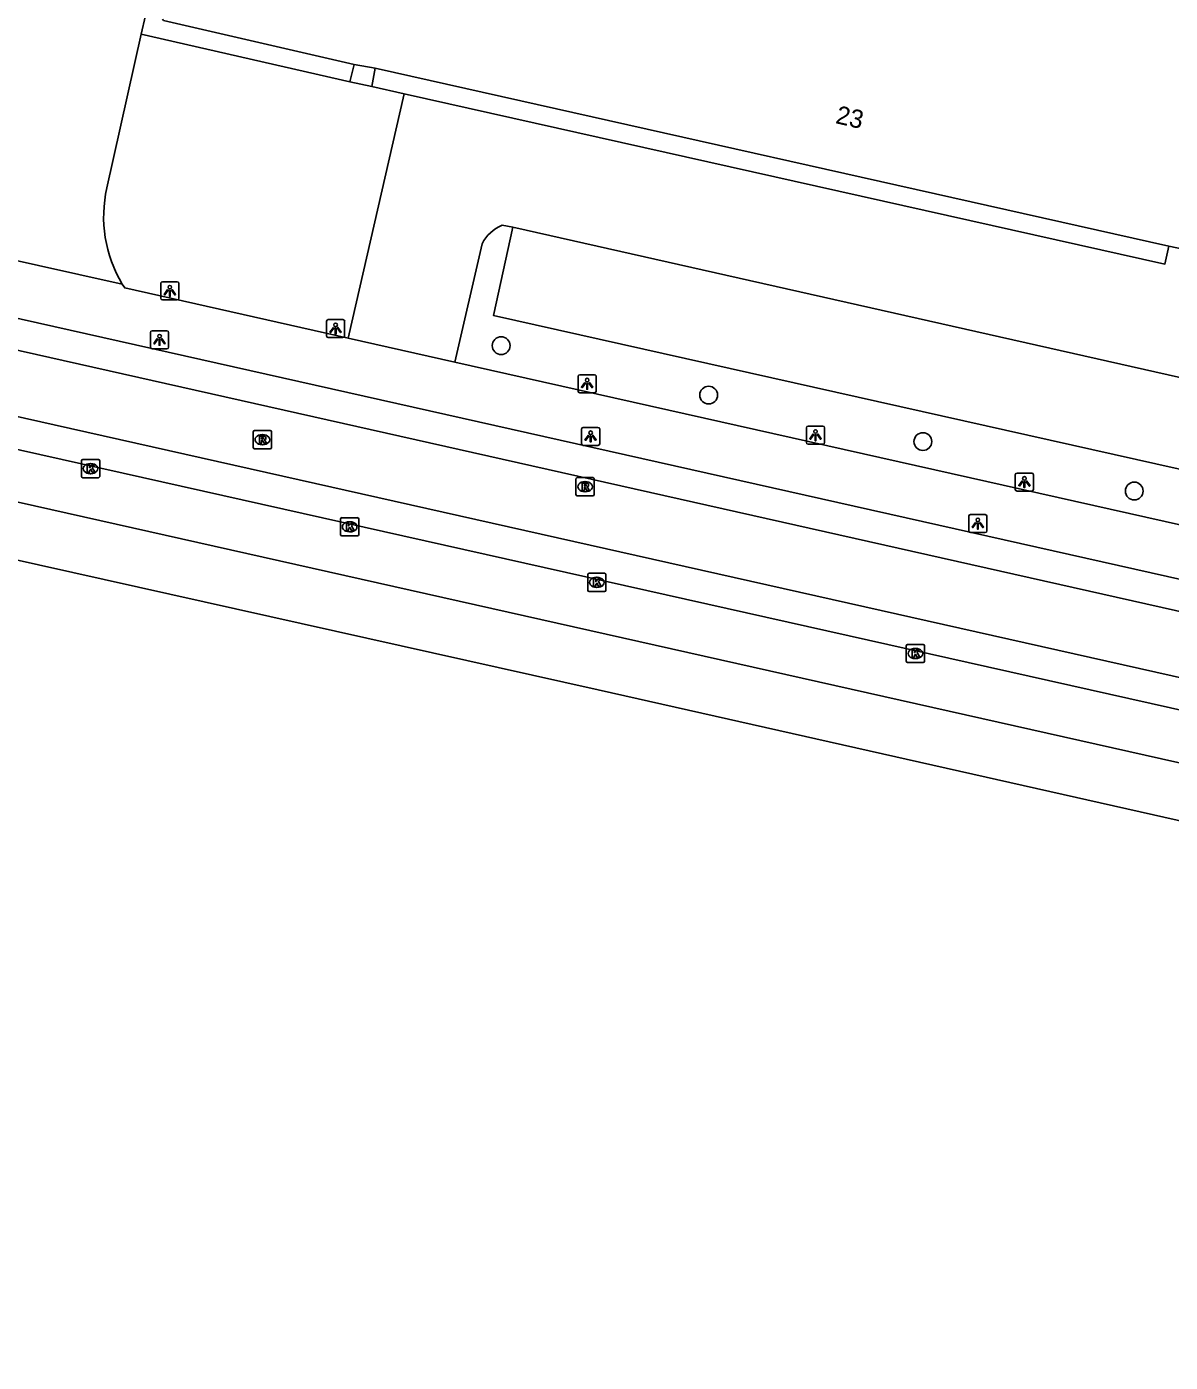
# Model space of a CAD drawing. Extents: x 162172 to 163187, y 382874 to 383684.
# Drawn here: x 162839.5 to 162902.3, y 382906.2 to 382979.7 of the extents above; entities that cross this region are included whole.
import ezdxf

# ---------------------------------------------------------------- set-up
doc = ezdxf.new("R2010")
doc.units = 0
for name, color, linetype in [('IMGEO_Boom', 7, 'Continuous'), ('IMGEO_Kolk', 7, 'Continuous'), ('IMGEO_Lichtpunt', 7, 'Continuous'), ('IMGEO_Pand', 7, 'Continuous'), ('IMGEO_Pand_nummerreeks', 7, 'Continuous'), ('IMGEO_Parkeervlak_open', 7, 'Continuous'), ('IMGEO_Rijbaan_lokaal_gesloten', 7, 'Continuous'), ('IMGEO_Rijbaan_lokaal_open', 7, 'Continuous'), ('IMGEO_Rioolput', 7, 'Continuous'), ('IMGEO_Voetpad_gesloten', 7, 'Continuous'), ('IMGEO_Voetpad_halfverhard', 7, 'Continuous'), ('IMGEO_Voetpad_open', 7, 'Continuous'), ('IMGEO_Waterloop', 7, 'Continuous')]:
    doc.layers.add(name, color=color, linetype=linetype)

msp = doc.modelspace()

# ---------------------------------------------------------------- linework, layer by layer
at = {"layer": 'IMGEO_Boom'}
for centre in [(162865.577, 382962.138), (162876.977, 382959.42), (162888.75, 382956.862), (162900.364, 382954.144)]:
    msp.add_circle(centre, 0.489, dxfattribs=at)
at = {"layer": 'IMGEO_Kolk'}
for p, q in [((162842.515, 382954.951), (162842.515, 382955.803)), ((162842.59, 382955.877), (162843.442, 382955.877)), ((162843.003, 382955.657), (162843.028, 382955.657)), ((162843.516, 382955.803), (162843.516, 382954.951)), ((162843.442, 382954.877), (162842.59, 382954.877)), ((162843.026, 382955.097), (162843.001, 382955.097)), ((162856.752, 382951.754), (162856.752, 382952.606)), ((162856.827, 382952.68), (162857.679, 382952.68)), ((162857.753, 382952.606), (162857.753, 382951.754)), ((162857.263, 382951.9), (162857.238, 382951.9)), ((162857.24, 382952.46), (162857.265, 382952.46)), ((162857.679, 382951.68), (162856.827, 382951.68)), ((162870.331, 382948.695), (162870.331, 382949.547)), ((162870.406, 382949.621), (162871.258, 382949.621)), ((162870.819, 382949.401), (162870.844, 382949.401)), ((162871.332, 382949.547), (162871.332, 382948.695)), ((162871.258, 382948.621), (162870.406, 382948.621)), ((162870.842, 382948.841), (162870.817, 382948.841)), ((162887.838, 382944.784), (162887.838, 382945.636)), ((162887.913, 382945.71), (162888.765, 382945.71)), ((162888.326, 382945.49), (162888.351, 382945.49)), ((162888.839, 382945.636), (162888.839, 382944.784)), ((162888.765, 382944.71), (162887.913, 382944.71)), ((162888.349, 382944.93), (162888.324, 382944.93))]:
    msp.add_line(p, q, dxfattribs=at)
for points in [[(162842.515, 382954.951), (162842.515, 382955.803)], [(162842.59, 382955.877), (162843.442, 382955.877)], [(162842.836, 382955.577), (162842.959, 382955.577), (162842.959, 382955.426), (162843.089, 382955.577), (162843.253, 382955.577), (162843.107, 382955.426), (162843.26, 382955.177), (162843.108, 382955.177), (162843.023, 382955.341), (162842.959, 382955.274), (162842.959, 382955.177), (162842.836, 382955.177), (162842.836, 382955.577)], [(162843.516, 382955.803), (162843.516, 382954.951)], [(162843.442, 382954.877), (162842.59, 382954.877)], [(162856.752, 382951.754), (162856.752, 382952.606)], [(162856.827, 382952.68), (162857.679, 382952.68)], [(162857.753, 382952.606), (162857.753, 382951.754)], [(162857.073, 382952.38), (162857.196, 382952.38), (162857.196, 382952.229), (162857.326, 382952.38), (162857.49, 382952.38), (162857.344, 382952.229), (162857.497, 382951.98), (162857.345, 382951.98), (162857.26, 382952.144), (162857.196, 382952.077), (162857.196, 382951.98), (162857.073, 382951.98), (162857.073, 382952.38)], [(162857.679, 382951.68), (162856.827, 382951.68)], [(162870.331, 382948.695), (162870.331, 382949.547)], [(162870.406, 382949.621), (162871.258, 382949.621)], [(162870.652, 382949.321), (162870.775, 382949.321), (162870.775, 382949.17), (162870.905, 382949.321), (162871.069, 382949.321), (162870.923, 382949.17), (162871.076, 382948.921), (162870.924, 382948.921), (162870.839, 382949.085), (162870.775, 382949.018), (162870.775, 382948.921), (162870.652, 382948.921), (162870.652, 382949.321)], [(162871.332, 382949.547), (162871.332, 382948.695)], [(162871.258, 382948.621), (162870.406, 382948.621)], [(162887.838, 382944.784), (162887.838, 382945.636)], [(162887.913, 382945.71), (162888.765, 382945.71)], [(162888.159, 382945.41), (162888.282, 382945.41), (162888.282, 382945.259), (162888.412, 382945.41), (162888.576, 382945.41), (162888.43, 382945.259), (162888.583, 382945.01), (162888.431, 382945.01), (162888.346, 382945.174), (162888.282, 382945.107), (162888.282, 382945.01), (162888.159, 382945.01), (162888.159, 382945.41)], [(162888.839, 382945.636), (162888.839, 382944.784)], [(162888.765, 382944.71), (162887.913, 382944.71)]]:
    msp.add_lwpolyline(points, dxfattribs=at)
for centre, start, end in [((162842.592, 382955.801), 91.55205, 178.44795), ((162842.592, 382955.801), 91.55205, 178.44795), ((162843.44, 382955.801), 1.55205, 88.44795), ((162843.44, 382955.801), 1.55205, 88.44795), ((162842.592, 382954.953), 181.55205, 268.44795), ((162842.592, 382954.953), 181.55205, 268.44795), ((162843.44, 382954.953), 271.55205, 358.44795), ((162843.44, 382954.953), 271.55205, 358.44795), ((162856.829, 382952.604), 91.55205, 178.44795), ((162856.829, 382952.604), 91.55205, 178.44795), ((162857.677, 382952.604), 1.55205, 88.44795), ((162857.677, 382952.604), 1.55205, 88.44795), ((162856.829, 382951.756), 181.55205, 268.44795), ((162856.829, 382951.756), 181.55205, 268.44795), ((162857.677, 382951.756), 271.55205, 358.44795), ((162857.677, 382951.756), 271.55205, 358.44795), ((162870.408, 382949.545), 91.55205, 178.44795), ((162870.408, 382949.545), 91.55205, 178.44795), ((162871.256, 382949.545), 1.55205, 88.44795), ((162871.256, 382949.545), 1.55205, 88.44795), ((162870.408, 382948.697), 181.55205, 268.44795), ((162870.408, 382948.697), 181.55205, 268.44795), ((162871.256, 382948.697), 271.55205, 358.44795), ((162871.256, 382948.697), 271.55205, 358.44795), ((162887.915, 382945.634), 91.55205, 178.44795), ((162887.915, 382945.634), 91.55205, 178.44795), ((162888.763, 382945.634), 1.55205, 88.44795), ((162888.763, 382945.634), 1.55205, 88.44795), ((162887.915, 382944.786), 181.55205, 268.44795), ((162887.915, 382944.786), 181.55205, 268.44795), ((162888.763, 382944.786), 271.55205, 358.44795), ((162888.763, 382944.786), 271.55205, 358.44795)]:
    msp.add_arc(centre, 0.0765, start, end, dxfattribs=at)
for centre, major_axis, ratio, start_param, end_param in [((162843.002, 382955.377), (-0.387, 0.002), 0.722429, 4.712389, 7.853982), ((162843.027, 382955.377), (-0.39, 0.002), 0.717154, 1.570796, 4.712389), ((162857.239, 382952.18), (-0.387, 0.002), 0.722429, 4.712389, 7.853982), ((162857.264, 382952.18), (-0.39, 0.002), 0.717154, 1.570796, 4.712389), ((162870.818, 382949.121), (-0.387, 0.002), 0.722429, 4.712389, 7.853982), ((162870.843, 382949.121), (-0.39, 0.002), 0.717154, 1.570796, 4.712389), ((162888.325, 382945.21), (-0.387, 0.002), 0.722429, 4.712389, 7.853982), ((162888.35, 382945.21), (-0.39, 0.002), 0.717154, 1.570796, 4.712389)]:
    msp.add_ellipse(centre, major_axis=major_axis, ratio=ratio, start_param=start_param, end_param=end_param, dxfattribs=at)
at = {"layer": 'IMGEO_Lichtpunt'}
for p, q in [((162846.87, 382965.555), (162846.87, 382964.748)), ((162846.87, 382965.555), (162846.87, 382964.748)), ((162847.772, 382965.65), (162846.964, 382965.65)), ((162847.772, 382965.65), (162846.964, 382965.65)), ((162847.866, 382964.748), (162847.866, 382965.555)), ((162847.866, 382964.748), (162847.866, 382965.555)), ((162846.964, 382964.654), (162847.772, 382964.654)), ((162846.964, 382964.654), (162847.772, 382964.654)), ((162847.207, 382962.957), (162846.399, 382962.957)), ((162847.207, 382962.957), (162846.399, 382962.957)), ((162855.98, 382963.481), (162855.98, 382962.674)), ((162855.98, 382963.481), (162855.98, 382962.674)), ((162856.882, 382963.576), (162856.074, 382963.576)), ((162856.882, 382963.576), (162856.074, 382963.576)), ((162856.976, 382962.674), (162856.976, 382963.481)), ((162856.976, 382962.674), (162856.976, 382963.481)), ((162846.305, 382962.862), (162846.305, 382962.055)), ((162846.305, 382962.862), (162846.305, 382962.055)), ((162847.301, 382962.055), (162847.301, 382962.862)), ((162847.301, 382962.055), (162847.301, 382962.862)), ((162856.074, 382962.58), (162856.882, 382962.58)), ((162856.074, 382962.58), (162856.882, 382962.58)), ((162846.399, 382961.961), (162847.207, 382961.961)), ((162846.399, 382961.961), (162847.207, 382961.961)), ((162869.802, 382960.447), (162869.802, 382959.64)), ((162869.802, 382960.447), (162869.802, 382959.64)), ((162870.704, 382960.542), (162869.896, 382960.542)), ((162870.704, 382960.542), (162869.896, 382960.542)), ((162870.798, 382959.64), (162870.798, 382960.447)), ((162870.798, 382959.64), (162870.798, 382960.447)), ((162869.896, 382959.546), (162870.704, 382959.546)), ((162869.896, 382959.546), (162870.704, 382959.546)), ((162869.993, 382957.552), (162869.993, 382956.745)), ((162869.993, 382957.552), (162869.993, 382956.745)), ((162870.895, 382957.647), (162870.087, 382957.647)), ((162870.895, 382957.647), (162870.087, 382957.647)), ((162870.989, 382956.745), (162870.989, 382957.552)), ((162870.989, 382956.745), (162870.989, 382957.552)), ((162882.349, 382957.619), (162882.349, 382956.812)), ((162882.349, 382957.619), (162882.349, 382956.812)), ((162883.251, 382957.714), (162882.443, 382957.714)), ((162883.251, 382957.714), (162882.443, 382957.714)), ((162883.345, 382956.812), (162883.345, 382957.619)), ((162883.345, 382956.812), (162883.345, 382957.619)), ((162870.087, 382956.651), (162870.895, 382956.651)), ((162870.087, 382956.651), (162870.895, 382956.651)), ((162882.443, 382956.718), (162883.251, 382956.718)), ((162882.443, 382956.718), (162883.251, 382956.718)), ((162893.828, 382955.039), (162893.828, 382954.232)), ((162893.828, 382955.039), (162893.828, 382954.232)), ((162894.73, 382955.134), (162893.922, 382955.134)), ((162894.73, 382955.134), (162893.922, 382955.134)), ((162894.824, 382954.232), (162894.824, 382955.039)), ((162894.824, 382954.232), (162894.824, 382955.039)), ((162893.922, 382954.138), (162894.73, 382954.138)), ((162893.922, 382954.138), (162894.73, 382954.138)), ((162891.271, 382952.759), (162891.271, 382951.952)), ((162891.271, 382952.759), (162891.271, 382951.952)), ((162892.173, 382952.854), (162891.365, 382952.854)), ((162892.173, 382952.854), (162891.365, 382952.854)), ((162892.267, 382951.952), (162892.267, 382952.759)), ((162892.267, 382951.952), (162892.267, 382952.759)), ((162891.365, 382951.858), (162892.173, 382951.858)), ((162891.365, 382951.858), (162892.173, 382951.858))]:
    msp.add_line(p, q, dxfattribs=at)
for points in [[(162847.244, 382965.219), (162847.283, 382965.191), (162847.095, 382964.929), (162847.057, 382964.956), (162847.244, 382965.219)], [(162847.346, 382965.171), (162847.393, 382965.171), (162847.393, 382964.849), (162847.346, 382964.849), (162847.346, 382965.171)], [(162847.456, 382965.191), (162847.494, 382965.218), (162847.681, 382964.956), (162847.642, 382964.928), (162847.456, 382965.191)], [(162856.354, 382963.145), (162856.393, 382963.117), (162856.205, 382962.855), (162856.167, 382962.882), (162856.354, 382963.145)], [(162856.456, 382963.097), (162856.503, 382963.097), (162856.503, 382962.775), (162856.456, 382962.775), (162856.456, 382963.097)], [(162856.566, 382963.117), (162856.604, 382963.144), (162856.791, 382962.882), (162856.752, 382962.854), (162856.566, 382963.117)], [(162846.679, 382962.526), (162846.718, 382962.498), (162846.53, 382962.236), (162846.492, 382962.263), (162846.679, 382962.526)], [(162846.781, 382962.478), (162846.828, 382962.478), (162846.828, 382962.156), (162846.781, 382962.156), (162846.781, 382962.478)], [(162846.891, 382962.498), (162846.929, 382962.525), (162847.116, 382962.263), (162847.077, 382962.235), (162846.891, 382962.498)], [(162870.176, 382960.111), (162870.215, 382960.083), (162870.027, 382959.821), (162869.989, 382959.848), (162870.176, 382960.111)], [(162870.278, 382960.063), (162870.325, 382960.063), (162870.325, 382959.741), (162870.278, 382959.741), (162870.278, 382960.063)], [(162870.388, 382960.083), (162870.426, 382960.11), (162870.613, 382959.848), (162870.574, 382959.82), (162870.388, 382960.083)], [(162870.367, 382957.216), (162870.406, 382957.188), (162870.218, 382956.926), (162870.18, 382956.953), (162870.367, 382957.216)], [(162870.469, 382957.168), (162870.516, 382957.168), (162870.516, 382956.846), (162870.469, 382956.846), (162870.469, 382957.168)], [(162870.579, 382957.188), (162870.617, 382957.215), (162870.804, 382956.953), (162870.765, 382956.925), (162870.579, 382957.188)], [(162882.723, 382957.283), (162882.762, 382957.255), (162882.574, 382956.993), (162882.536, 382957.02), (162882.723, 382957.283)], [(162882.825, 382957.235), (162882.872, 382957.235), (162882.872, 382956.913), (162882.825, 382956.913), (162882.825, 382957.235)], [(162882.935, 382957.255), (162882.973, 382957.282), (162883.16, 382957.02), (162883.121, 382956.992), (162882.935, 382957.255)], [(162894.202, 382954.703), (162894.241, 382954.675), (162894.053, 382954.413), (162894.015, 382954.44), (162894.202, 382954.703)], [(162894.304, 382954.655), (162894.351, 382954.655), (162894.351, 382954.333), (162894.304, 382954.333), (162894.304, 382954.655)], [(162894.414, 382954.675), (162894.452, 382954.702), (162894.639, 382954.44), (162894.6, 382954.412), (162894.414, 382954.675)], [(162891.645, 382952.423), (162891.684, 382952.395), (162891.496, 382952.133), (162891.458, 382952.16), (162891.645, 382952.423)], [(162891.747, 382952.375), (162891.794, 382952.375), (162891.794, 382952.053), (162891.747, 382952.053), (162891.747, 382952.375)], [(162891.857, 382952.395), (162891.895, 382952.422), (162892.082, 382952.16), (162892.043, 382952.132), (162891.857, 382952.395)]]:
    msp.add_lwpolyline(points, dxfattribs=at)
for centre in [(162847.369, 382965.353), (162856.479, 382963.279), (162846.804, 382962.66), (162870.301, 382960.245), (162870.492, 382957.35), (162882.848, 382957.417), (162894.327, 382954.837), (162891.77, 382952.557)]:
    msp.add_circle(centre, 0.0994, dxfattribs=at)
for centre, start, end in [((162846.964, 382965.555), 90, 180), ((162846.964, 382965.555), 90, 180), ((162847.772, 382965.555), 0, 90), ((162847.772, 382965.555), 0, 90), ((162846.964, 382964.748), 180, 270), ((162846.964, 382964.748), 180, 270), ((162847.772, 382964.748), 270, 0), ((162847.772, 382964.748), 270, 360), ((162846.399, 382962.862), 90, 180), ((162846.399, 382962.862), 90, 180), ((162847.207, 382962.862), 0, 90), ((162847.207, 382962.862), 0, 90), ((162856.074, 382963.481), 90, 180), ((162856.074, 382963.481), 90, 180), ((162856.882, 382963.481), 0, 90), ((162856.882, 382963.481), 0, 90), ((162856.074, 382962.674), 180, 270), ((162856.074, 382962.674), 180, 270), ((162856.882, 382962.674), 270, 0), ((162856.882, 382962.674), 270, 360), ((162846.399, 382962.055), 180, 270), ((162846.399, 382962.055), 180, 270), ((162847.207, 382962.055), 270, 0), ((162847.207, 382962.055), 270, 360), ((162869.896, 382960.447), 90, 180), ((162869.896, 382960.447), 90, 180), ((162870.704, 382960.447), 0, 90), ((162870.704, 382960.447), 0, 90), ((162869.896, 382959.64), 180, 270), ((162869.896, 382959.64), 180, 270), ((162870.704, 382959.64), 270, 0), ((162870.704, 382959.64), 270, 360), ((162870.087, 382957.552), 90, 180), ((162870.087, 382957.552), 90, 180), ((162870.895, 382957.552), 0, 90), ((162870.895, 382957.552), 0, 90), ((162882.443, 382957.619), 90, 180), ((162882.443, 382957.619), 90, 180), ((162883.251, 382957.619), 0, 90), ((162883.251, 382957.619), 0, 90), ((162870.087, 382956.745), 180, 270), ((162870.087, 382956.745), 180, 270), ((162870.895, 382956.745), 270, 0), ((162870.895, 382956.745), 270, 360), ((162882.443, 382956.812), 180, 270), ((162882.443, 382956.812), 180, 270), ((162883.251, 382956.812), 270, 0), ((162883.251, 382956.812), 270, 360), ((162893.922, 382955.039), 90, 180), ((162893.922, 382955.039), 90, 180), ((162894.73, 382955.039), 0, 90), ((162894.73, 382955.039), 0, 90), ((162893.922, 382954.232), 180, 270), ((162893.922, 382954.232), 180, 270), ((162894.73, 382954.232), 270, 0), ((162894.73, 382954.232), 270, 360), ((162891.365, 382952.759), 90, 180), ((162891.365, 382952.759), 90, 180), ((162892.173, 382952.759), 0, 90), ((162892.173, 382952.759), 0, 90), ((162891.365, 382951.952), 180, 270), ((162891.365, 382951.952), 180, 270), ((162892.173, 382951.952), 270, 0), ((162892.173, 382951.952), 270, 360)]:
    msp.add_arc(centre, 0.0946, start, end, dxfattribs=at)
at = {"layer": 'IMGEO_Pand'}
for points in [[(162846.967, 382980.084), (162847.025, 382980.018), (162857.491, 382977.6)], [(162857.491, 382977.6), (162858.648, 382977.397)], [(162858.648, 382977.397), (162902.257, 382967.611)], [(162903.49, 382967.346), (162902.257, 382967.611)]]:
    msp.add_lwpolyline(points, dxfattribs=at)
at = {"layer": 'IMGEO_Parkeervlak_open'}
msp.add_lwpolyline([(162909.937, 382937.607), (162821.972, 382957.364), (162802.742, 382961.697)], dxfattribs=at)
at = {"layer": 'IMGEO_Rijbaan_lokaal_gesloten'}
for points in [[(162571.899, 383023.687), (162773.34, 382978.384), (162787.291, 382975.248), (162824.157, 382966.963), (162829.302, 382965.805), (162943.475, 382940.176), (162960.356, 382936.387), (163076.773, 382910.308)], [(162571.522, 383022.029), (162786.88, 382973.603), (162917.14, 382944.312), (162943.106, 382938.499), (163087.202, 382906.239)], [(163063.468, 382907.805), (162942.339, 382935.016), (162786.012, 382970.134), (162582.55, 383015.84)], [(162799.607, 382965.303), (162822.549, 382960.121), (162914.534, 382939.493)]]:
    msp.add_lwpolyline(points, dxfattribs=at)
at = {"layer": 'IMGEO_Rijbaan_lokaal_open'}
for points in [[(162857.174, 382962.555), (162860.251, 382975.992)], [(162902.257, 382967.611), (162902.052, 382966.623), (162860.251, 382975.992)], [(162866.226, 382968.644), (162865.63, 382968.757)], [(162866.226, 382968.644), (162907.424, 382959.366)], [(162864.524, 382967.745), (162863.036, 382961.238)], [(162863.036, 382961.238), (162857.174, 382962.555)]]:
    msp.add_lwpolyline(points, dxfattribs=at)
msp.add_arc((162866.434, 382966.768), 2.145, 112.00859, 152.909, dxfattribs=at)
at = {"layer": 'IMGEO_Rioolput'}
for p, q in [((162851.954, 382956.543), (162851.954, 382957.395)), ((162852.029, 382957.469), (162852.881, 382957.469)), ((162852.442, 382957.249), (162852.467, 382957.249)), ((162852.955, 382957.395), (162852.955, 382956.543)), ((162852.881, 382956.469), (162852.029, 382956.469)), ((162852.465, 382956.689), (162852.44, 382956.689)), ((162869.686, 382953.956), (162869.686, 382954.808)), ((162869.761, 382954.882), (162870.613, 382954.882)), ((162870.687, 382954.808), (162870.687, 382953.956)), ((162870.197, 382954.102), (162870.172, 382954.102)), ((162870.174, 382954.662), (162870.199, 382954.662)), ((162870.613, 382953.882), (162869.761, 382953.882))]:
    msp.add_line(p, q, dxfattribs=at)
for points in [[(162851.954, 382956.543), (162851.954, 382957.395)], [(162852.029, 382957.469), (162852.881, 382957.469)], [(162852.543, 382957.167), (162852.291, 382957.169), (162852.291, 382956.769)], [(162852.469, 382957.088), (162852.415, 382957.088), (162852.415, 382957.007)], [(162852.415, 382957.007), (162852.467, 382957.007)], [(162852.955, 382957.395), (162852.955, 382956.543)], [(162852.881, 382956.469), (162852.029, 382956.469)], [(162852.291, 382956.769), (162852.415, 382956.769), (162852.415, 382956.931), (162852.426, 382956.931)], [(162852.473, 382956.902), (162852.544, 382956.769), (162852.684, 382956.769), (162852.619, 382956.895)], [(162869.686, 382953.956), (162869.686, 382954.808)], [(162869.761, 382954.882), (162870.613, 382954.882)], [(162870.687, 382954.808), (162870.687, 382953.956)], [(162870.275, 382954.58), (162870.023, 382954.582), (162870.023, 382954.182)], [(162870.023, 382954.182), (162870.147, 382954.182), (162870.147, 382954.344), (162870.158, 382954.344)], [(162870.201, 382954.501), (162870.147, 382954.501), (162870.147, 382954.42)], [(162870.147, 382954.42), (162870.199, 382954.42)], [(162870.205, 382954.315), (162870.276, 382954.182), (162870.416, 382954.182), (162870.351, 382954.308)], [(162870.613, 382953.882), (162869.761, 382953.882)]]:
    msp.add_lwpolyline(points, dxfattribs=at)
for centre, radius, start, end in [((162852.031, 382957.393), 0.0765, 91.55205, 178.44795), ((162852.031, 382957.393), 0.0765, 91.55205, 178.44795), ((162852.451, 382957.196), 0.19, 274.7715, 282.96867), ((162852.475, 382956.992), 0.0964, 77.00612, 93.18647), ((162852.489, 382957.049), 0.0378, 276.66336, 79.67722), ((162852.542, 382957.057), 0.109, 350.36119, 89.41601), ((162852.54, 382957.057), 0.112, 277.58423, 350.98172), ((162852.879, 382957.393), 0.0765, 1.55205, 88.44795), ((162852.879, 382957.393), 0.0765, 1.55205, 88.44795), ((162852.031, 382956.545), 0.0765, 181.55205, 268.44795), ((162852.031, 382956.545), 0.0765, 181.55205, 268.44795), ((162852.425, 382956.878), 0.0533, 26.02933, 88.69889), ((162852.524, 382956.842), 0.108, 29.51342, 73.79051), ((162852.879, 382956.545), 0.0765, 271.55205, 358.44795), ((162852.879, 382956.545), 0.0765, 271.55205, 358.44795), ((162869.763, 382954.806), 0.0765, 91.55205, 178.44795), ((162869.763, 382954.806), 0.0765, 91.55205, 178.44795), ((162870.611, 382954.806), 0.0765, 1.55205, 88.44795), ((162870.611, 382954.806), 0.0765, 1.55205, 88.44795), ((162870.157, 382954.291), 0.0533, 26.02933, 88.69889), ((162870.183, 382954.609), 0.19, 274.7715, 282.96867), ((162870.207, 382954.405), 0.0964, 77.00612, 93.18647), ((162870.221, 382954.462), 0.0378, 276.66336, 79.67722), ((162870.274, 382954.47), 0.109, 350.36119, 89.41601), ((162870.272, 382954.47), 0.112, 277.58423, 350.98172), ((162870.256, 382954.255), 0.108, 29.51342, 73.79051), ((162869.763, 382953.958), 0.0765, 181.55205, 268.44795), ((162869.763, 382953.958), 0.0765, 181.55205, 268.44795), ((162870.611, 382953.958), 0.0765, 271.55205, 358.44795), ((162870.611, 382953.958), 0.0765, 271.55205, 358.44795)]:
    msp.add_arc(centre, radius, start, end, dxfattribs=at)
for centre, major_axis, ratio, start_param, end_param in [((162852.441, 382956.969), (-0.387, 0.002), 0.722429, 4.712389, 7.853982), ((162852.466, 382956.969), (-0.39, 0.002), 0.717154, 1.570796, 4.712389), ((162870.173, 382954.382), (-0.387, 0.002), 0.722429, 4.712389, 7.853982), ((162870.198, 382954.382), (-0.39, 0.002), 0.717154, 1.570796, 4.712389)]:
    msp.add_ellipse(centre, major_axis=major_axis, ratio=ratio, start_param=start_param, end_param=end_param, dxfattribs=at)
at = {"layer": 'IMGEO_Voetpad_gesloten'}
for points in [[(162845.798, 382979.266), (162846.03, 382980.29)], [(162845.798, 382979.266), (162843.912, 382970.81)], [(162844.752, 382965.526), (162830.771, 382968.64), (162824.18, 382970.108)]]:
    msp.add_lwpolyline(points, dxfattribs=at)
msp.add_arc((162850.907, 382969.213), 7.175, 167.14098, 210.92453, dxfattribs=at)
at = {"layer": 'IMGEO_Voetpad_halfverhard'}
msp.add_lwpolyline([(162907.424, 382959.366), (162906.298, 382954.573), (162865.16, 382963.79), (162866.226, 382968.644)], dxfattribs=at)
at = {"layer": 'IMGEO_Voetpad_open'}
for points in [[(162857.252, 382976.636), (162845.798, 382979.266)], [(162857.252, 382976.636), (162857.491, 382977.6)], [(162858.648, 382977.397), (162858.475, 382976.382)], [(162858.475, 382976.382), (162857.252, 382976.636)], [(162860.251, 382975.992), (162858.475, 382976.382)], [(162857.174, 382962.555), (162844.892, 382965.315), (162844.752, 382965.526)], [(162906.888, 382951.383), (162863.036, 382961.238)]]:
    msp.add_lwpolyline(points, dxfattribs=at)
at = {"layer": 'IMGEO_Waterloop'}
msp.add_lwpolyline([(162909.146, 382934.598), (162870.915, 382943.206), (162784.129, 382962.6), (162720.216, 382976.882)], dxfattribs=at)

# ---------------------------------------------------------------- texts
at = {"layer": 'IMGEO_Pand_nummerreeks'}
msp.add_text('23', height=1, rotation=347.30898, dxfattribs=at).set_placement((162883.905, 382974.376))

doc.saveas('drawing.dxf')
